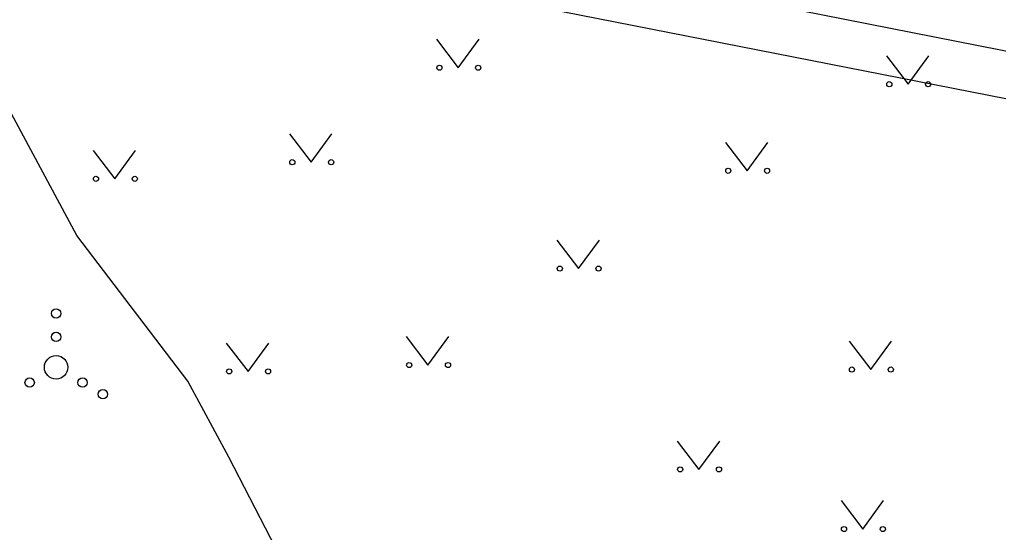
# Model space of a CAD drawing. Extents: x 554947 to 555436, y 6564938 to 6565792.
# Drawn here: x 555256.53 to 555277.43, y 6565119.52 to 6565130.48 of the extents above; entities that cross this region are included whole.
import ezdxf

# ---------------------------------------------------------------- set-up
doc = ezdxf.new("R2010")
doc.units = 0
for name, color, linetype in [('HALJASTUS', 7, 'Continuous'), ('KPOHULIIN', 7, 'Continuous'), ('PR_SIDE', 7, 'Continuous')]:
    doc.layers.add(name, color=color, linetype=linetype)

msp = doc.modelspace()

# ---------------------------------------------------------------- linework, layer by layer
at = {"layer": 'HALJASTUS'}
for p, q in [((555265.436, 6565130.054), (555265.899, 6565129.447)), ((555265.899, 6565129.447), (555266.345, 6565130.054)), ((555275.043, 6565129.703), (555275.506, 6565129.096)), ((555275.506, 6565129.096), (555275.952, 6565129.703)), ((555262.296, 6565128.037), (555262.759, 6565127.43)), ((555262.759, 6565127.43), (555263.205, 6565128.037)), ((555271.604, 6565127.854), (555272.067, 6565127.247)), ((555272.067, 6565127.247), (555272.513, 6565127.854)), ((555258.104, 6565127.681), (555258.567, 6565127.075)), ((555258.567, 6565127.075), (555259.013, 6565127.681)), ((555268.006, 6565125.765), (555268.47, 6565125.158)), ((555268.47, 6565125.158), (555268.915, 6565125.765)), ((555264.792, 6565123.705), (555265.255, 6565123.098)), ((555265.255, 6565123.098), (555265.701, 6565123.705)), ((555274.245, 6565123.608), (555274.708, 6565123.002)), ((555274.708, 6565123.002), (555275.154, 6565123.608)), ((555260.949, 6565123.569), (555261.412, 6565122.963)), ((555261.412, 6565122.963), (555261.858, 6565123.569)), ((555270.576, 6565121.476), (555271.04, 6565120.87)), ((555271.04, 6565120.87), (555271.485, 6565121.476)), ((555274.075, 6565120.203), (555274.539, 6565119.596)), ((555274.539, 6565119.596), (555274.984, 6565120.203))]:
    msp.add_line(p, q, dxfattribs=at)
msp.add_lwpolyline([(555277.06, 6565106.584), (555277.255, 6565111.788), (555268.557, 6565110.949), (555265.778, 6565110.936), (555262.384, 6565108.727), (555261.075, 6565113.375), (555263.858, 6565115.236), (555262.795, 6565117.659), (555261.001, 6565121.133), (555260.129, 6565122.751), (555257.76, 6565125.864), (555253.762, 6565133.295), (555248.914, 6565136.251)], dxfattribs=at)
for centre, radius in [((555265.498, 6565129.447), 0.055), ((555266.327, 6565129.447), 0.055), ((555275.105, 6565129.096), 0.055), ((555275.934, 6565129.096), 0.055), ((555262.358, 6565127.43), 0.055), ((555263.187, 6565127.43), 0.055), ((555271.666, 6565127.247), 0.055), ((555272.495, 6565127.247), 0.055), ((555258.166, 6565127.075), 0.055), ((555258.995, 6565127.075), 0.055), ((555268.069, 6565125.158), 0.055), ((555268.897, 6565125.158), 0.055), ((555257.315, 6565124.2), 0.1), ((555257.315, 6565123.7), 0.1), ((555257.315, 6565123.05), 0.25), ((555261.011, 6565122.963), 0.055), ((555261.84, 6565122.963), 0.055), ((555264.854, 6565123.098), 0.055), ((555265.683, 6565123.098), 0.055), ((555274.307, 6565123.002), 0.055), ((555275.136, 6565123.002), 0.055), ((555256.75, 6565122.725), 0.1), ((555257.88, 6565122.725), 0.1), ((555258.315, 6565122.475), 0.1), ((555270.639, 6565120.87), 0.055), ((555271.468, 6565120.87), 0.055), ((555274.138, 6565119.596), 0.055), ((555274.967, 6565119.596), 0.055)]:
    msp.add_circle(centre, radius, dxfattribs=at)
at = {"layer": 'KPOHULIIN'}
msp.add_lwpolyline([(555148.701, 6565153.258), (555226.644, 6565139.855), (555319.309, 6565121.586)], dxfattribs=at)
at = {"layer": 'PR_SIDE'}
msp.add_lwpolyline([(555296.809, 6565115.615), (555286.607, 6565117.391), (555285.808, 6565118.252), (555287.837, 6565125.956), (555287.097, 6565126.919), (555245.342, 6565135.118), (555231.314, 6565137.915), (555222.994, 6565144.574), (555217.72, 6565147.16), (555203.944, 6565144.9), (555175.818, 6565152.015), (555157.882, 6565156.552), (555156.917, 6565156.236), (555156.093, 6565155.105)], dxfattribs=at)

doc.saveas('drawing.dxf')
